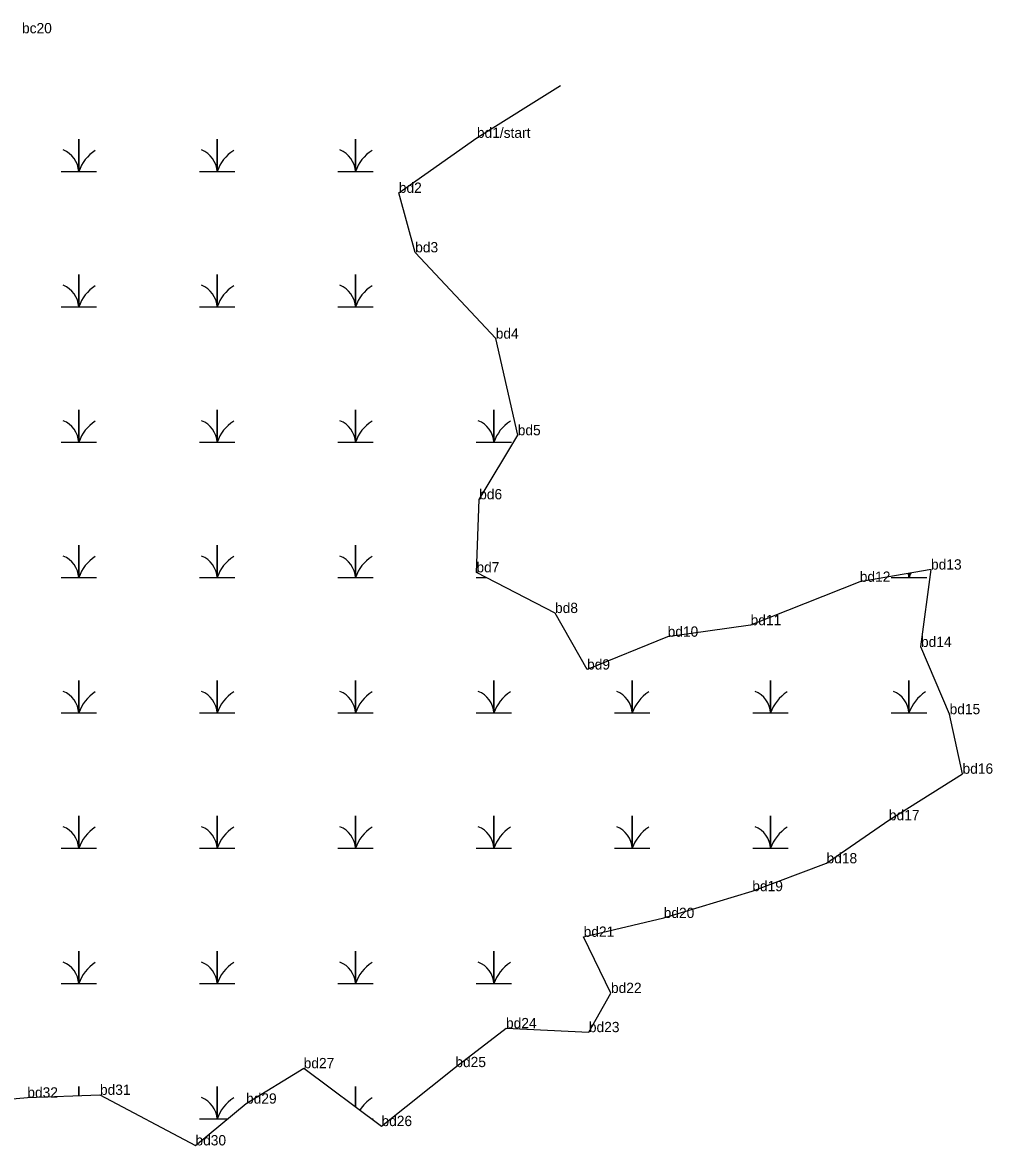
# Model space of a CAD drawing. Extents: x 2072529 to 2268796, y 436423 to 470397.
# Drawn here: x 2215304 to 2215775, y 439473 to 440019 of the extents above; entities that cross this region are included whole.
import ezdxf

# ---------------------------------------------------------------- set-up
doc = ezdxf.new("R2010")
doc.units = 0
for name, color, linetype in [('Exist Environmental Wetland Boundary', 7, 'Continuous'), ('Exist Environmental Wetland Boundary Cogo Comment', 7, 'Continuous'), ('Exist Environmental Wetland Boundary Cogo Point CELL', 7, 'Continuous'), ('Exist Hydro Swamp or Marsh', 7, 'Continuous')]:
    doc.layers.add(name, color=color, linetype=linetype)

msp = doc.modelspace()

# ---------------------------------------------------------------- linework, layer by layer
at = {"layer": 'Exist Environmental Wetland Boundary'}
for points in [[(2215544.49, 439818.58), (2215533.79, 439865.57), (2215494.65, 439907.49), (2215486.68, 439936.43), (2215524.64, 439963.16), (2215565.32, 439988.59)], [(2215234.65, 439490.29), (2215306.13, 439496.6), (2215341.42, 439497.91), (2215387.84, 439473.35), (2215412.42, 439493.66), (2215440.44, 439510.87), (2215478.26, 439482.74), (2215514.17, 439511.4), (2215538.79, 439530.3), (2215579.06, 439528.4), (2215589.8, 439547.43), (2215576.52, 439574.75), (2215615.43, 439583.9), (2215658.49, 439596.93), (2215694.58, 439610.48), (2215724.89, 439631.39), (2215760.68, 439654.03), (2215754.39, 439682.97), (2215740.48, 439715.66), (2215745.36, 439753.29), (2215710.73, 439747.34), (2215657.66, 439726.23), (2215617.35, 439720.64), (2215578.19, 439704.68), (2215562.61, 439732.15), (2215524.41, 439751.93), (2215525.74, 439787.42), (2215544.49, 439818.58)]]:
    msp.add_lwpolyline(points, dxfattribs=at)
at = {"layer": 'Exist Environmental Wetland Boundary Cogo Point CELL'}
for p, q in [((2215524.64, 439963.16), (2215524.64, 439963.16)), ((2215486.68, 439936.43), (2215486.68, 439936.43)), ((2215494.65, 439907.49), (2215494.65, 439907.49)), ((2215533.79, 439865.57), (2215533.79, 439865.57)), ((2215544.49, 439818.58), (2215544.49, 439818.58)), ((2215525.74, 439787.42), (2215525.74, 439787.42)), ((2215745.36, 439753.29), (2215745.36, 439753.29)), ((2215524.41, 439751.93), (2215524.41, 439751.93)), ((2215710.73, 439747.34), (2215710.73, 439747.34)), ((2215562.61, 439732.15), (2215562.61, 439732.15)), ((2215657.66, 439726.23), (2215657.66, 439726.23)), ((2215617.35, 439720.64), (2215617.35, 439720.64)), ((2215740.48, 439715.66), (2215740.48, 439715.66)), ((2215578.19, 439704.68), (2215578.19, 439704.68)), ((2215754.39, 439682.97), (2215754.39, 439682.97)), ((2215760.68, 439654.03), (2215760.68, 439654.03)), ((2215724.89, 439631.39), (2215724.89, 439631.39)), ((2215694.58, 439610.48), (2215694.58, 439610.48)), ((2215658.49, 439596.93), (2215658.49, 439596.93)), ((2215615.43, 439583.9), (2215615.43, 439583.9)), ((2215576.52, 439574.75), (2215576.52, 439574.75)), ((2215589.8, 439547.43), (2215589.8, 439547.43)), ((2215538.79, 439530.3), (2215538.79, 439530.3)), ((2215579.06, 439528.4), (2215579.06, 439528.4)), ((2215440.44, 439510.87), (2215440.44, 439510.87)), ((2215514.17, 439511.4), (2215514.17, 439511.4)), ((2215306.13, 439496.6), (2215306.13, 439496.6)), ((2215341.42, 439497.91), (2215341.42, 439497.91)), ((2215412.42, 439493.66), (2215412.42, 439493.66)), ((2215478.26, 439482.74), (2215478.26, 439482.74)), ((2215387.84, 439473.35), (2215387.84, 439473.35))]:
    msp.add_line(p, q, dxfattribs=at)
at = {"layer": 'Exist Hydro Swamp or Marsh'}
for points in [[(2215322.55, 439946.79), (2215331.15, 439946.79), (2215331.15, 439962.57), (2215331.15, 439946.79), (2215339.75, 439946.79)], [(2215389.8, 439946.79), (2215398.4, 439946.79), (2215398.4, 439962.57), (2215398.4, 439946.79), (2215407, 439946.79)], [(2215457.05, 439946.79), (2215465.65, 439946.79), (2215465.65, 439962.57), (2215465.65, 439946.79), (2215474.25, 439946.79)], [(2215322.55, 439880.99), (2215331.15, 439880.99), (2215331.15, 439896.77), (2215331.15, 439880.99), (2215339.75, 439880.99)], [(2215389.8, 439880.99), (2215398.4, 439880.99), (2215398.4, 439896.77), (2215398.4, 439880.99), (2215407, 439880.99)], [(2215457.05, 439880.99), (2215465.65, 439880.99), (2215465.65, 439896.77), (2215465.65, 439880.99), (2215474.25, 439880.99)], [(2215322.55, 439815.19), (2215331.15, 439815.19), (2215331.15, 439830.97), (2215331.15, 439815.19), (2215339.75, 439815.19)], [(2215389.8, 439815.19), (2215398.4, 439815.19), (2215398.4, 439830.97), (2215398.4, 439815.19), (2215407, 439815.19)], [(2215457.05, 439815.19), (2215465.65, 439815.19), (2215465.65, 439830.97), (2215465.65, 439815.19), (2215474.25, 439815.19)], [(2215524.3, 439815.19), (2215532.9, 439815.19), (2215532.9, 439830.97), (2215532.9, 439815.19), (2215541.5, 439815.19)], [(2215322.55, 439749.39), (2215331.15, 439749.39), (2215331.15, 439765.17), (2215331.15, 439749.39), (2215339.75, 439749.39)], [(2215389.8, 439749.39), (2215398.4, 439749.39), (2215398.4, 439765.17), (2215398.4, 439749.39), (2215407, 439749.39)], [(2215457.05, 439749.39), (2215465.65, 439749.39), (2215465.65, 439765.17), (2215465.65, 439749.39), (2215474.25, 439749.39)], [(2215524.3, 439749.39), (2215529.33, 439749.39)], [(2215726.05, 439749.39), (2215734.65, 439749.39), (2215734.65, 439751.45)], [(2215734.65, 439751.45), (2215734.65, 439749.39), (2215743.25, 439749.39)], [(2215322.55, 439683.59), (2215331.15, 439683.59), (2215331.15, 439699.37), (2215331.15, 439683.59), (2215339.75, 439683.59)], [(2215389.8, 439683.59), (2215398.4, 439683.59), (2215398.4, 439699.37), (2215398.4, 439683.59), (2215407, 439683.59)], [(2215457.05, 439683.59), (2215465.65, 439683.59), (2215465.65, 439699.37), (2215465.65, 439683.59), (2215474.25, 439683.59)], [(2215524.3, 439683.59), (2215532.9, 439683.59), (2215532.9, 439699.37), (2215532.9, 439683.59), (2215541.5, 439683.59)], [(2215591.55, 439683.59), (2215600.15, 439683.59), (2215600.15, 439699.37), (2215600.15, 439683.59), (2215608.75, 439683.59)], [(2215658.8, 439683.59), (2215667.4, 439683.59), (2215667.4, 439699.37), (2215667.4, 439683.59), (2215676, 439683.59)], [(2215726.05, 439683.59), (2215734.65, 439683.59), (2215734.65, 439699.37), (2215734.65, 439683.59), (2215743.25, 439683.59)], [(2215322.55, 439617.79), (2215331.15, 439617.79), (2215331.15, 439633.57), (2215331.15, 439617.79), (2215339.75, 439617.79)], [(2215389.8, 439617.79), (2215398.4, 439617.79), (2215398.4, 439633.57), (2215398.4, 439617.79), (2215407, 439617.79)], [(2215457.05, 439617.79), (2215465.65, 439617.79), (2215465.65, 439633.57), (2215465.65, 439617.79), (2215474.25, 439617.79)], [(2215524.3, 439617.79), (2215532.9, 439617.79), (2215532.9, 439633.57), (2215532.9, 439617.79), (2215541.5, 439617.79)], [(2215591.55, 439617.79), (2215600.15, 439617.79), (2215600.15, 439633.57), (2215600.15, 439617.79), (2215608.75, 439617.79)], [(2215658.8, 439617.79), (2215667.4, 439617.79), (2215667.4, 439633.57), (2215667.4, 439617.79), (2215676, 439617.79)], [(2215322.55, 439551.99), (2215331.15, 439551.99), (2215331.15, 439567.77), (2215331.15, 439551.99), (2215339.75, 439551.99)], [(2215389.8, 439551.99), (2215398.4, 439551.99), (2215398.4, 439567.77), (2215398.4, 439551.99), (2215407, 439551.99)], [(2215457.05, 439551.99), (2215465.65, 439551.99), (2215465.65, 439567.77), (2215465.65, 439551.99), (2215474.25, 439551.99)], [(2215524.3, 439551.99), (2215532.9, 439551.99), (2215532.9, 439567.77), (2215532.9, 439551.99), (2215541.5, 439551.99)], [(2215331.15, 439497.53), (2215331.15, 439501.97), (2215331.15, 439497.53)], [(2215389.8, 439486.19), (2215398.4, 439486.19), (2215398.4, 439501.97), (2215398.4, 439486.19), (2215403.37, 439486.19)], [(2215465.65, 439492.12), (2215465.65, 439501.97), (2215465.65, 439492.12)], [(2215473.63, 439486.19), (2215474.25, 439486.19)]]:
    msp.add_lwpolyline(points, dxfattribs=at)
for centre, radius, start, end in [((2215318.88, 439945.9), 12.3, 4.1403, 67.535), ((2215349.39, 439940.72), 19.22, 122.1274, 161.6222), ((2215386.13, 439945.9), 12.3, 4.1403, 67.535), ((2215416.64, 439940.72), 19.22, 122.1274, 161.6222), ((2215453.38, 439945.9), 12.3, 4.1403, 67.535), ((2215483.89, 439940.72), 19.22, 122.1274, 161.6222), ((2215318.88, 439880.1), 12.3, 4.1403, 67.535), ((2215349.39, 439874.92), 19.22, 122.1274, 161.6222), ((2215386.13, 439880.1), 12.3, 4.1403, 67.535), ((2215416.64, 439874.92), 19.22, 122.1274, 161.6222), ((2215453.38, 439880.1), 12.3, 4.1403, 67.535), ((2215483.89, 439874.92), 19.22, 122.1274, 161.6222), ((2215318.88, 439814.3), 12.3, 4.1403, 67.535), ((2215349.39, 439809.12), 19.22, 122.1274, 161.6222), ((2215386.13, 439814.3), 12.3, 4.1403, 67.535), ((2215416.64, 439809.12), 19.22, 122.1274, 161.6222), ((2215453.38, 439814.3), 12.3, 4.1403, 67.535), ((2215483.89, 439809.12), 19.22, 122.1274, 161.6222), ((2215520.63, 439814.3), 12.3, 4.1403, 67.535), ((2215551.14, 439809.12), 19.22, 122.1274, 161.6222), ((2215318.88, 439748.5), 12.3, 4.1403, 67.535), ((2215349.39, 439743.32), 19.22, 122.1274, 161.6222), ((2215386.13, 439748.5), 12.3, 4.1403, 67.535), ((2215416.64, 439743.32), 19.22, 122.1274, 161.6222), ((2215453.38, 439748.5), 12.3, 4.1403, 67.535), ((2215483.89, 439743.32), 19.22, 122.1274, 161.6222), ((2215722.38, 439748.5), 12.3, 4.1403, 13.6266), ((2215752.89, 439743.32), 19.22, 154.4944, 161.6222), ((2215318.88, 439682.7), 12.3, 4.1403, 67.535), ((2215349.39, 439677.52), 19.22, 122.1274, 161.6222), ((2215386.13, 439682.7), 12.3, 4.1403, 67.535), ((2215416.64, 439677.52), 19.22, 122.1274, 161.6222), ((2215453.38, 439682.7), 12.3, 4.1403, 67.535), ((2215483.89, 439677.52), 19.22, 122.1274, 161.6222), ((2215520.63, 439682.7), 12.3, 4.1403, 67.535), ((2215551.14, 439677.52), 19.22, 122.1274, 161.6222), ((2215587.88, 439682.7), 12.3, 4.1403, 67.535), ((2215618.39, 439677.52), 19.22, 122.1274, 161.6222), ((2215655.13, 439682.7), 12.3, 4.1403, 67.535), ((2215685.64, 439677.52), 19.22, 122.1274, 161.6222), ((2215722.38, 439682.7), 12.3, 4.1403, 67.535), ((2215752.89, 439677.52), 19.22, 122.1274, 161.6222), ((2215318.88, 439616.9), 12.3, 4.1403, 67.535), ((2215349.39, 439611.72), 19.22, 122.1274, 161.6222), ((2215386.13, 439616.9), 12.3, 4.1403, 67.535), ((2215416.64, 439611.72), 19.22, 122.1274, 161.6222), ((2215453.38, 439616.9), 12.3, 4.1403, 67.535), ((2215483.89, 439611.72), 19.22, 122.1274, 161.6222), ((2215520.63, 439616.9), 12.3, 4.1403, 67.535), ((2215551.14, 439611.72), 19.22, 122.1274, 161.6222), ((2215587.88, 439616.9), 12.3, 4.1403, 67.535), ((2215618.39, 439611.72), 19.22, 122.1274, 161.6222), ((2215655.13, 439616.9), 12.3, 4.1403, 67.535), ((2215685.64, 439611.72), 19.22, 122.1274, 161.6222), ((2215318.88, 439551.1), 12.3, 4.1403, 67.535), ((2215349.39, 439545.92), 19.22, 122.1274, 161.6222), ((2215386.13, 439551.1), 12.3, 4.1403, 67.535), ((2215416.64, 439545.92), 19.22, 122.1274, 161.6222), ((2215453.38, 439551.1), 12.3, 4.1403, 67.535), ((2215483.89, 439545.92), 19.22, 122.1274, 161.6222), ((2215520.63, 439551.1), 12.3, 4.1403, 67.535), ((2215551.14, 439545.92), 19.22, 122.1274, 161.6222), ((2215386.13, 439485.3), 12.3, 4.1403, 67.535), ((2215416.64, 439480.12), 19.22, 122.1274, 161.6222), ((2215483.89, 439480.12), 19.22, 122.1274, 147.1188)]:
    msp.add_arc(centre, radius, start, end, dxfattribs=at)

# ---------------------------------------------------------------- texts
at = {"layer": 'Exist Environmental Wetland Boundary Cogo Comment'}
for s, p in [('bc20', (2215303.54, 440013.99)), ('bd1/start', (2215524.64, 439963.16)), ('bd2', (2215486.68, 439936.43)), ('bd3', (2215494.65, 439907.49)), ('bd4', (2215533.79, 439865.57)), ('bd5', (2215544.49, 439818.58)), ('bd6', (2215525.74, 439787.42)), ('bd13', (2215745.36, 439753.29)), ('bd7', (2215524.41, 439751.93)), ('bd12', (2215710.73, 439747.34)), ('bd8', (2215562.61, 439732.15)), ('bd11', (2215657.66, 439726.23)), ('bd10', (2215617.35, 439720.64)), ('bd14', (2215740.48, 439715.66)), ('bd9', (2215578.19, 439704.68)), ('bd15', (2215754.39, 439682.97)), ('bd16', (2215760.68, 439654.03)), ('bd17', (2215724.89, 439631.39)), ('bd18', (2215694.58, 439610.48)), ('bd19', (2215658.49, 439596.93)), ('bd20', (2215615.43, 439583.9)), ('bd21', (2215576.52, 439574.75)), ('bd22', (2215589.8, 439547.43)), ('bd24', (2215538.79, 439530.3)), ('bd23', (2215579.06, 439528.4)), ('bd27', (2215440.44, 439510.87)), ('bd25', (2215514.17, 439511.4)), ('bd32', (2215306.13, 439496.6)), ('bd31', (2215341.42, 439497.91)), ('bd29', (2215412.42, 439493.66)), ('bd26', (2215478.26, 439482.74)), ('bd30', (2215387.84, 439473.35))]:
    msp.add_text(s, height=5, dxfattribs=at).set_placement(p)

doc.saveas('drawing.dxf')
